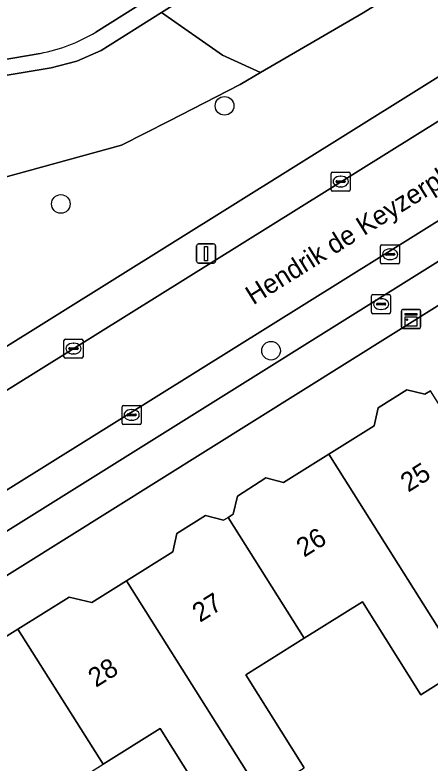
# Model space of a CAD drawing. Extents: x 159664 to 160323, y 385312 to 386115.
# Drawn here: x 159858.24 to 159879.99, y 385888.33 to 385927.51 of the extents above; entities that cross this region are included whole.
import ezdxf

# ---------------------------------------------------------------- set-up
doc = ezdxf.new("R2010")
doc.units = 0
for name, color, linetype in [('IMGEO_Boom', 7, 'Continuous'), ('IMGEO_Brandkraan', 7, 'Continuous'), ('IMGEO_Erf', 7, 'Continuous'), ('IMGEO_Groenvoorziening', 7, 'Continuous'), ('IMGEO_Kast', 7, 'Continuous'), ('IMGEO_Kolk', 7, 'Continuous'), ('IMGEO_Lichtmast', 7, 'Continuous'), ('IMGEO_Meer_plas_ven_vijver', 7, 'Continuous'), ('IMGEO_Oever', 7, 'Continuous'), ('IMGEO_Openbare_ruimte_label', 7, 'Continuous'), ('IMGEO_Pand', 7, 'Continuous'), ('IMGEO_Pand_nummerreeks', 7, 'Continuous'), ('IMGEO_Parkeervlak_open', 7, 'Continuous'), ('IMGEO_Rijbaan_lokaal_open', 7, 'Continuous'), ('IMGEO_Voetpad_open', 7, 'Continuous')]:
    doc.layers.add(name, color=color, linetype=linetype)

msp = doc.modelspace()

# ---------------------------------------------------------------- linework, layer by layer
at = {"layer": 'IMGEO_Boom'}
for centre in [(159869.222, 385922.754), (159860.646, 385917.616), (159871.659, 385909.929)]:
    msp.add_circle(centre, 0.489, dxfattribs=at)
at = {"layer": 'IMGEO_Brandkraan'}
for p, q in [((159876.922, 385911.943), (159876.922, 385912.795)), ((159876.997, 385912.869), (159877.849, 385912.869)), ((159877.41, 385912.649), (159877.435, 385912.649)), ((159877.923, 385912.795), (159877.923, 385911.943)), ((159877.181, 385912.363), (159877.181, 385912.375)), ((159877.619, 385912.326), (159877.221, 385912.326)), ((159877.224, 385912.412), (159877.622, 385912.412)), ((159877.665, 385912.375), (159877.665, 385912.363)), ((159877.849, 385911.869), (159876.997, 385911.869)), ((159877.433, 385912.089), (159877.408, 385912.089))]:
    msp.add_line(p, q, dxfattribs=at)
for points in [[(159876.922, 385911.943), (159876.922, 385912.795)], [(159876.997, 385912.869), (159877.849, 385912.869)], [(159877.923, 385912.795), (159877.923, 385911.943)], [(159877.849, 385911.869), (159876.997, 385911.869)]]:
    msp.add_lwpolyline(points, dxfattribs=at)
for centre, radius, start, end in [((159876.999, 385912.793), 0.0765, 91.552, 178.448), ((159876.999, 385912.793), 0.0765, 91.552, 178.448), ((159877.847, 385912.793), 0.0765, 1.552, 88.448), ((159877.847, 385912.793), 0.0765, 1.552, 88.448), ((159877.221, 385912.372), 0.0403, 85.8775, 175.7526), ((159877.218, 385912.362), 0.0366, 178.938, 274.7102), ((159877.622, 385912.369), 0.043, 264.8664, 352.4533), ((159877.626, 385912.374), 0.0386, 1.7309, 96.639), ((159876.999, 385911.945), 0.0765, 181.552, 268.448), ((159876.999, 385911.945), 0.0765, 181.552, 268.448), ((159877.847, 385911.945), 0.0765, 271.552, 358.448), ((159877.847, 385911.945), 0.0765, 271.552, 358.448)]:
    msp.add_arc(centre, radius, start, end, dxfattribs=at)
for centre, major_axis, ratio, start_param, end_param in [((159877.409, 385912.369), (-0.387, 0.002), 0.722429, 4.712389, 7.853982), ((159877.434, 385912.369), (-0.39, 0.002), 0.717154, 1.570796, 4.712389)]:
    msp.add_ellipse(centre, major_axis=major_axis, ratio=ratio, start_param=start_param, end_param=end_param, dxfattribs=at)
at = {"layer": 'IMGEO_Erf'}
for points in [[(159910.117, 385903.4), (159897.762, 385923.148), (159848.649, 385892.435), (159862.284, 385870.598)], [(159858.647, 385881.576), (159853.117, 385890.352), (159855.08, 385891.589), (159854.319, 385892.812), (159858.396, 385895.35), (159861.083, 385897.023), (159862.264, 385896.739), (159864.086, 385897.883), (159866.508, 385899.404), (159866.729, 385900.359), (159868.222, 385901.297), (159869.161, 385901.055), (159869.407, 385901.202), (159869.672, 385901.361), (159869.899, 385902.316), (159871.378, 385903.268), (159872.318, 385903.03), (159874.694, 385904.513), (159877.06, 385905.991), (159877.276, 385906.941), (159878.764, 385907.881), (159879.712, 385907.648), (159880.006, 385907.827)], [(159881.748, 385893.318), (159879.501, 385891.911), (159876.449, 385896.784), (159873.395, 385894.872), (159870.339, 385892.957), (159873.391, 385888.084)], [(159868.899, 385885.271), (159865.847, 385890.144), (159862.856, 385888.272)]]:
    msp.add_lwpolyline(points, dxfattribs=at)
at = {"layer": 'IMGEO_Groenvoorziening'}
for points in [[(159816.297, 385948.623), (159815.724, 385950.966), (159815.963, 385953.118), (159815.58, 385954.17), (159814.146, 385955.461), (159811.994, 385956.513), (159811.037, 385957.804), (159811.468, 385959.287), (159812.472, 385960.291), (159812.807, 385961.678), (159812.663, 385963.686), (159812.339, 385964.66), (159805.18, 385960.168), (159840.98, 385902.792), (159844.627, 385901.937), (159897.826, 385935.149), (159897.089, 385936.287), (159896.974, 385936.212), (159896.463, 385937.027)], [(159825.341, 385947.546), (159823.184, 385946.559), (159821.022, 385946.602), (159820.348, 385946.616), (159820.789, 385945.508), (159838.479, 385918.611), (159839.072, 385919.548), (159844.581, 385919.713), (159855.219, 385918.667), (159855.427, 385918.399), (159863.832, 385920.689), (159866.297, 385921.953), (159870.044, 385923.874), (159871.106, 385924.495), (159870.716, 385924.674), (159869.124, 385925.404), (159865.913, 385927.638), (159862.758, 385925.65), (159861.486, 385925.086), (159860.136, 385924.752), (159854.341, 385923.788), (159843.899, 385922.051)], [(159893.074, 385936.712), (159888.397, 385934.574), (159883.316, 385931.913), (159878.038, 385928.61), (159876.477, 385927.633), (159871.106, 385924.495), (159870.044, 385923.874), (159866.297, 385921.953), (159863.832, 385920.689), (159855.427, 385918.399), (159854.769, 385915.45), (159854.175, 385912.792), (159852.092, 385909.266), (159848.925, 385907.476), (159841.782, 385906.522), (159838.868, 385911.97), (159839.343, 385914.245), (159838.525, 385915.822), (159837.543, 385917.132), (159838.479, 385918.611), (159820.789, 385945.508)]]:
    msp.add_lwpolyline(points, dxfattribs=at)
msp.add_lwpolyline([(159876.477, 385927.633), (159878.038, 385928.61), (159879.786, 385930.511), (159878.047, 385935.282), (159871.116, 385930.915), (159865.913, 385927.638), (159869.124, 385925.404), (159870.716, 385924.674), (159871.106, 385924.495)], close=True, dxfattribs=at)
at = {"layer": 'IMGEO_Kast'}
for p, q in [((159878.495, 385911.165), (159878.495, 385912.006)), ((159878.495, 385912.006), (159878.495, 385911.165)), ((159878.57, 385912.09), (159879.411, 385912.09)), ((159879.411, 385912.09), (159878.57, 385912.09)), ((159879.495, 385912.015), (159879.495, 385911.174)), ((159879.495, 385911.174), (159879.495, 385912.015)), ((159879.42, 385911.09), (159878.579, 385911.09)), ((159878.579, 385911.09), (159879.42, 385911.09))]:
    msp.add_line(p, q, dxfattribs=at)
for points in [[(159878.69, 385911.88), (159879.29, 385911.88), (159879.29, 385911.795), (159878.69, 385911.795), (159878.69, 385911.88)], [(159878.69, 385911.705), (159879.29, 385911.705), (159879.29, 385911.216), (159878.69, 385911.216), (159878.69, 385911.705)]]:
    msp.add_lwpolyline(points, dxfattribs=at)
msp.add_circle((159878.774, 385911.554), 0.0377, dxfattribs=at)
for centre, start, end in [((159878.573, 385912.012), 92.4484, 184.2845), ((159878.573, 385912.012), 92.4484, 184.2845), ((159879.417, 385912.012), 2.4484, 94.2845), ((159879.417, 385912.012), 2.4484, 94.2845), ((159878.573, 385911.168), 182.4484, 274.2845), ((159878.573, 385911.168), 182.4484, 274.2845), ((159879.417, 385911.168), 272.4484, 4.2845), ((159879.417, 385911.168), 272.4484, 4.2845)]:
    msp.add_arc(centre, 0.0779, start, end, dxfattribs=at)
at = {"layer": 'IMGEO_Kolk'}
for p, q in [((159874.88, 385919.287), (159875.732, 385919.287)), ((159874.805, 385918.361), (159874.805, 385919.213)), ((159875.293, 385919.067), (159875.318, 385919.067)), ((159875.806, 385919.213), (159875.806, 385918.361)), ((159875.064, 385918.781), (159875.064, 385918.793)), ((159875.502, 385918.744), (159875.104, 385918.744)), ((159875.107, 385918.83), (159875.505, 385918.83)), ((159875.316, 385918.507), (159875.291, 385918.507)), ((159875.548, 385918.793), (159875.548, 385918.781)), ((159875.732, 385918.287), (159874.88, 385918.287)), ((159877.392, 385914.552), (159877.392, 385915.404)), ((159877.467, 385915.478), (159878.319, 385915.478)), ((159878.393, 385915.404), (159878.393, 385914.552)), ((159877.651, 385914.972), (159877.651, 385914.984)), ((159877.694, 385915.021), (159878.092, 385915.021)), ((159877.88, 385915.258), (159877.905, 385915.258)), ((159878.135, 385914.984), (159878.135, 385914.972)), ((159878.089, 385914.935), (159877.691, 385914.935)), ((159877.903, 385914.698), (159877.878, 385914.698)), ((159878.319, 385914.478), (159877.467, 385914.478)), ((159860.81, 385909.616), (159860.81, 385910.468)), ((159860.885, 385910.542), (159861.737, 385910.542)), ((159861.298, 385910.322), (159861.323, 385910.322)), ((159861.811, 385910.468), (159861.811, 385909.616)), ((159861.069, 385910.036), (159861.069, 385910.048)), ((159861.507, 385909.999), (159861.109, 385909.999)), ((159861.112, 385910.085), (159861.51, 385910.085)), ((159861.553, 385910.048), (159861.553, 385910.036)), ((159861.737, 385909.542), (159860.885, 385909.542)), ((159861.321, 385909.762), (159861.296, 385909.762)), ((159863.857, 385906.138), (159863.857, 385906.99)), ((159863.932, 385907.064), (159864.784, 385907.064)), ((159864.345, 385906.844), (159864.37, 385906.844)), ((159864.858, 385906.99), (159864.858, 385906.138)), ((159864.116, 385906.558), (159864.116, 385906.57)), ((159864.554, 385906.521), (159864.156, 385906.521)), ((159864.159, 385906.607), (159864.557, 385906.607)), ((159864.6, 385906.57), (159864.6, 385906.558)), ((159864.784, 385906.064), (159863.932, 385906.064)), ((159864.368, 385906.284), (159864.343, 385906.284))]:
    msp.add_line(p, q, dxfattribs=at)
for points in [[(159874.88, 385919.287), (159875.732, 385919.287)], [(159874.805, 385918.361), (159874.805, 385919.213)], [(159875.806, 385919.213), (159875.806, 385918.361)], [(159875.732, 385918.287), (159874.88, 385918.287)], [(159877.392, 385914.552), (159877.392, 385915.404)], [(159877.467, 385915.478), (159878.319, 385915.478)], [(159878.393, 385915.404), (159878.393, 385914.552)], [(159878.319, 385914.478), (159877.467, 385914.478)], [(159860.81, 385909.616), (159860.81, 385910.468)], [(159860.885, 385910.542), (159861.737, 385910.542)], [(159861.811, 385910.468), (159861.811, 385909.616)], [(159861.737, 385909.542), (159860.885, 385909.542)], [(159863.857, 385906.138), (159863.857, 385906.99)], [(159863.932, 385907.064), (159864.784, 385907.064)], [(159864.858, 385906.99), (159864.858, 385906.138)], [(159864.784, 385906.064), (159863.932, 385906.064)]]:
    msp.add_lwpolyline(points, dxfattribs=at)
for centre, radius, start, end in [((159874.882, 385919.211), 0.0765, 91.552, 178.448), ((159874.882, 385919.211), 0.0765, 91.552, 178.448), ((159875.73, 385919.211), 0.0765, 1.552, 88.448), ((159875.73, 385919.211), 0.0765, 1.552, 88.448), ((159875.104, 385918.79), 0.0403, 85.8775, 175.7526), ((159875.101, 385918.78), 0.0366, 178.938, 274.7102), ((159875.505, 385918.787), 0.043, 264.8664, 352.4533), ((159875.509, 385918.792), 0.0386, 1.7309, 96.639), ((159874.882, 385918.363), 0.0765, 181.552, 268.448), ((159874.882, 385918.363), 0.0765, 181.552, 268.448), ((159875.73, 385918.363), 0.0765, 271.552, 358.448), ((159875.73, 385918.363), 0.0765, 271.552, 358.448), ((159877.469, 385915.402), 0.0765, 91.552, 178.448), ((159877.469, 385915.402), 0.0765, 91.552, 178.448), ((159878.317, 385915.402), 0.0765, 1.552, 88.448), ((159878.317, 385915.402), 0.0765, 1.552, 88.448), ((159877.691, 385914.981), 0.0403, 85.8775, 175.7526), ((159878.096, 385914.983), 0.0386, 1.7309, 96.639), ((159877.688, 385914.971), 0.0366, 178.938, 274.7102), ((159878.092, 385914.978), 0.043, 264.8664, 352.4533), ((159877.469, 385914.554), 0.0765, 181.552, 268.448), ((159877.469, 385914.554), 0.0765, 181.552, 268.448), ((159878.317, 385914.554), 0.0765, 271.552, 358.448), ((159878.317, 385914.554), 0.0765, 271.552, 358.448), ((159860.887, 385910.466), 0.0765, 91.552, 178.448), ((159860.887, 385910.466), 0.0765, 91.552, 178.448), ((159861.735, 385910.466), 0.0765, 1.552, 88.448), ((159861.735, 385910.466), 0.0765, 1.552, 88.448), ((159861.109, 385910.045), 0.0403, 85.8775, 175.7526), ((159861.106, 385910.035), 0.0366, 178.938, 274.7102), ((159861.51, 385910.042), 0.043, 264.8664, 352.4533), ((159861.514, 385910.047), 0.0386, 1.7309, 96.639), ((159860.887, 385909.618), 0.0765, 181.552, 268.448), ((159860.887, 385909.618), 0.0765, 181.552, 268.448), ((159861.735, 385909.618), 0.0765, 271.552, 358.448), ((159861.735, 385909.618), 0.0765, 271.552, 358.448), ((159863.934, 385906.988), 0.0765, 91.552, 178.448), ((159863.934, 385906.988), 0.0765, 91.552, 178.448), ((159864.782, 385906.988), 0.0765, 1.552, 88.448), ((159864.782, 385906.988), 0.0765, 1.552, 88.448), ((159864.156, 385906.567), 0.0403, 85.8775, 175.7526), ((159864.153, 385906.557), 0.0366, 178.938, 274.7102), ((159864.557, 385906.564), 0.043, 264.8664, 352.4533), ((159864.561, 385906.569), 0.0386, 1.7309, 96.639), ((159863.934, 385906.14), 0.0765, 181.552, 268.448), ((159863.934, 385906.14), 0.0765, 181.552, 268.448), ((159864.782, 385906.14), 0.0765, 271.552, 358.448), ((159864.782, 385906.14), 0.0765, 271.552, 358.448)]:
    msp.add_arc(centre, radius, start, end, dxfattribs=at)
for centre, major_axis, ratio, start_param, end_param in [((159875.292, 385918.787), (-0.387, 0.002), 0.722429, 4.712389, 7.853982), ((159875.317, 385918.787), (-0.39, 0.002), 0.717154, 1.570796, 4.712389), ((159877.879, 385914.978), (-0.387, 0.002), 0.722429, 4.712389, 7.853982), ((159877.904, 385914.978), (-0.39, 0.002), 0.717154, 1.570796, 4.712389), ((159861.297, 385910.042), (-0.387, 0.002), 0.722429, 4.712389, 7.853982), ((159861.322, 385910.042), (-0.39, 0.002), 0.717154, 1.570796, 4.712389), ((159864.344, 385906.564), (-0.387, 0.002), 0.722429, 4.712389, 7.853982), ((159864.369, 385906.564), (-0.39, 0.002), 0.717154, 1.570796, 4.712389)]:
    msp.add_ellipse(centre, major_axis=major_axis, ratio=ratio, start_param=start_param, end_param=end_param, dxfattribs=at)
at = {"layer": 'IMGEO_Lichtmast'}
for p, q in [((159867.761, 385914.62), (159867.761, 385915.42)), ((159867.761, 385915.42), (159867.761, 385914.62)), ((159867.861, 385915.52), (159868.651, 385915.52)), ((159868.651, 385915.52), (159867.861, 385915.52)), ((159868.751, 385915.42), (159868.751, 385914.62)), ((159868.751, 385914.62), (159868.751, 385915.42)), ((159868.651, 385914.52), (159867.861, 385914.52)), ((159867.861, 385914.52), (159868.651, 385914.52))]:
    msp.add_line(p, q, dxfattribs=at)
msp.add_lwpolyline([(159868.181, 385915.395), (159868.331, 385915.395), (159868.331, 385914.645), (159868.181, 385914.645), (159868.181, 385915.395)], dxfattribs=at)
for centre, start, end in [((159867.861, 385915.42), 90, 180), ((159867.861, 385915.42), 90, 180), ((159868.651, 385915.42), 0, 90), ((159868.651, 385915.42), 360, 90), ((159867.861, 385914.62), 180, 270), ((159867.861, 385914.62), 180, 270), ((159868.651, 385914.62), 270, 0), ((159868.651, 385914.62), 270, 0)]:
    msp.add_arc(centre, 0.1, start, end, dxfattribs=at)
at = {"layer": 'IMGEO_Meer_plas_ven_vijver'}
for points in [[(159862.475, 385926.614), (159889.468, 385943.577), (159888.091, 385945.752), (159895.223, 385950.328), (159896.575, 385948.159), (159924.142, 385965.416)], [(159843.891, 385922.833), (159859.565, 385925.503)]]:
    msp.add_lwpolyline(points, dxfattribs=at)
msp.add_arc((159857.95, 385934.101), 8.748, 280.6412, 301.1512, dxfattribs=at)
at = {"layer": 'IMGEO_Oever'}
for points in [[(159878.047, 385935.282), (159889.846, 385942.715), (159889.965, 385942.792), (159889.468, 385943.577), (159862.475, 385926.614)], [(159843.899, 385922.051), (159854.341, 385923.788), (159860.136, 385924.752), (159861.486, 385925.086), (159862.758, 385925.65), (159865.913, 385927.638), (159871.116, 385930.915), (159878.047, 385935.282)], [(159859.565, 385925.503), (159843.891, 385922.833)]]:
    msp.add_lwpolyline(points, dxfattribs=at)
msp.add_arc((159857.95, 385934.101), 8.748, 280.6412, 301.1512, dxfattribs=at)
at = {"layer": 'IMGEO_Pand'}
for points in [[(159881.748, 385893.318), (159883.993, 385894.724), (159880.941, 385899.597), (159883.989, 385901.506), (159880.006, 385907.827), (159879.712, 385907.648), (159878.764, 385907.881), (159877.276, 385906.941), (159877.06, 385905.991), (159874.694, 385904.513)], [(159873.395, 385894.872), (159876.449, 385896.784), (159879.501, 385891.911), (159881.748, 385893.318), (159874.694, 385904.513), (159872.318, 385903.03), (159871.378, 385903.268), (159869.899, 385902.316), (159869.672, 385901.361), (159869.407, 385901.202)], [(159869.407, 385901.202), (159869.161, 385901.055), (159868.222, 385901.297), (159866.729, 385900.359), (159866.508, 385899.404), (159864.086, 385897.883), (159871.146, 385886.679), (159873.391, 385888.084), (159870.339, 385892.957), (159873.395, 385894.872)], [(159862.856, 385888.272), (159865.847, 385890.144), (159868.899, 385885.271), (159871.146, 385886.679), (159864.086, 385897.883), (159862.264, 385896.739), (159861.083, 385897.023), (159858.396, 385895.35)], [(159858.396, 385895.35), (159854.319, 385892.812), (159855.08, 385891.589), (159853.117, 385890.352), (159858.647, 385881.576), (159861.689, 385883.482), (159859.863, 385886.397), (159862.856, 385888.272)]]:
    msp.add_lwpolyline(points, close=True, dxfattribs=at)
at = {"layer": 'IMGEO_Parkeervlak_open'}
for points in [[(159892.845, 385924.491), (159850.261, 385897.937)], [(159853.804, 385897.989), (159891.173, 385921.316)]]:
    msp.add_lwpolyline(points, dxfattribs=at)
at = {"layer": 'IMGEO_Rijbaan_lokaal_open'}
msp.add_lwpolyline([(159893.557, 385924.936), (159891.196, 385928.691), (159847.59, 385901.495), (159849.923, 385897.713), (159850.261, 385897.937), (159892.845, 385924.491)], close=True, dxfattribs=at)
at = {"layer": 'IMGEO_Voetpad_open'}
for points in [[(159957.008, 385971.838), (159955.282, 385972.677), (159953.545, 385970.025), (159900.817, 385937.026), (159900.054, 385938.175), (159899.814, 385938.011), (159897.205, 385936.362), (159897.089, 385936.287), (159897.826, 385935.149), (159844.627, 385901.937), (159840.98, 385902.792), (159842.724, 385899.996)], [(159846.264, 385900.693), (159847.59, 385901.495), (159891.196, 385928.691), (159908.969, 385939.82), (159952.436, 385967.026)], [(159846.837, 385895.337), (159848.649, 385892.435), (159897.762, 385923.148)], [(159891.173, 385921.316), (159853.804, 385897.989)]]:
    msp.add_lwpolyline(points, dxfattribs=at)

# ---------------------------------------------------------------- texts
at = {"layer": 'IMGEO_Openbare_ruimte_label'}
msp.add_text('Hendrik de Keyzerplein', height=1, rotation=32.0054, dxfattribs=at).set_placement((159870.724, 385912.301))
at = {"layer": 'IMGEO_Pand_nummerreeks'}
for s, p in [('25', (159878.843, 385902.491)), ('26', (159873.389, 385899.082)), ('27', (159867.934, 385895.672)), ('28', (159862.482, 385892.264))]:
    msp.add_text(s, height=1, rotation=32.0066, dxfattribs=at).set_placement(p)

doc.saveas('drawing.dxf')
